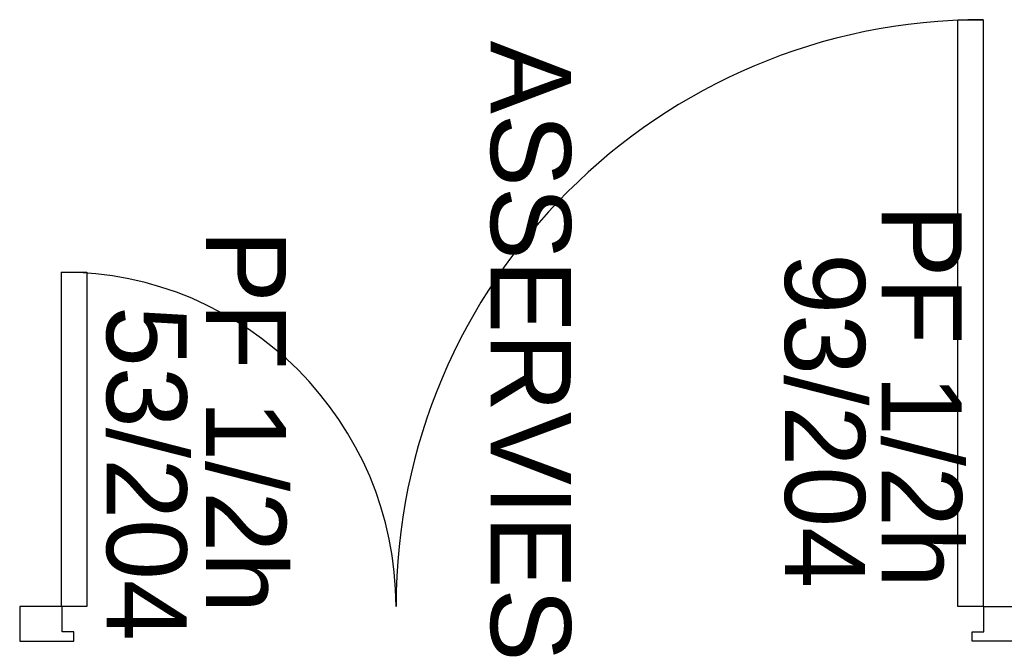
# Model space of a CAD drawing. Header units: millimetres. Extents: x -15 to 127, y -65 to 67.
# Tile 450 of 476: x 114.5526 to 114.7086, y 29.777 to 29.8756. Entities that reach past the tile are written whole.
import ezdxf

# ---------------------------------------------------------------- set-up
doc = ezdxf.new("R2010")
doc.units = ezdxf.units.MM
doc.header["$MEASUREMENT"] = 0
doc.layers.add('Calque 5', color=7, linetype='Continuous')
doc.styles.get("Standard").update_dxf_attribs({"font": 'BKANT.TTF'})

msp = doc.modelspace()

# ---------------------------------------------------------------- linework, layer by layer
at = {"layer": 'Calque 5', "color": 0}
for points in [[(114.70119, 29.87557), (114.70519, 29.87557), (114.70519, 29.78257), (114.70119, 29.78257), (114.70119, 29.87557)], [(114.70119, 29.87557), (114.70519, 29.87557), (114.70519, 29.78257), (114.70119, 29.78257), (114.70119, 29.87557)], [(114.55919, 29.83557), (114.56319, 29.83557), (114.56319, 29.78257), (114.55919, 29.78257), (114.55919, 29.83557)], [(114.55919, 29.83557), (114.56319, 29.83557), (114.56319, 29.78257), (114.55919, 29.78257), (114.55919, 29.83557)], [(114.55257, 29.78257), (114.55257, 29.77707), (114.56116, 29.77707), (114.56116, 29.77857), (114.55932, 29.77857), (114.55932, 29.78257), (114.55257, 29.78257)], [(114.55257, 29.78257), (114.55257, 29.77707), (114.56116, 29.77707), (114.56116, 29.77857), (114.55932, 29.77857), (114.55932, 29.78257), (114.55257, 29.78257)], [(114.71208, 29.78257), (114.71208, 29.77707), (114.70345, 29.77707), (114.70345, 29.77857), (114.7053, 29.77857), (114.7053, 29.78257), (114.71208, 29.78257)], [(114.71208, 29.78257), (114.71208, 29.77707), (114.70345, 29.77707), (114.70345, 29.77857), (114.7053, 29.77857), (114.7053, 29.78257), (114.71208, 29.78257)]]:
    msp.add_lwpolyline(points, dxfattribs=at)
for centre, radius, start, end in [((114.70519, 29.78257), 0.093, 90, 180), ((114.70519, 29.78257), 0.093, 90, 180), ((114.55919, 29.78257), 0.053, 0, 90), ((114.55919, 29.78257), 0.053, 0, 90)]:
    msp.add_arc(centre, radius, start, end, dxfattribs=at)

# ---------------------------------------------------------------- texts
at = {"layer": 'Calque 5', "color": 0, "char_height": 0.012678, "attachment_point": 1, "rotation": 270}
for s, insert, width in [('{\\fArial|b0|i0|c0|p34;\\W0.98;ASSERVIES}', (114.63989, 29.87223), 0.1058333), ('{\\fArial|b0|i0|c0|p34;\\W0.98;ASSERVIES}', (114.63989, 29.87223), 0.1058333), ('{\\fArial|b0|i0|c0|p34;\\W0.98;PF 1/2h}', (114.70183, 29.84629), 0.0705556), ('{\\fArial|b0|i0|c0|p34;\\W0.98;PF 1/2h}', (114.70183, 29.84629), 0.0705556), ('{\\fArial|b0|i0|c0|p34;\\W0.98;PF 1/2h}', (114.59478, 29.84229), 0.0705556), ('{\\fArial|b0|i0|c0|p34;\\W0.98;PF 1/2h}', (114.59478, 29.84229), 0.0705556), ('{\\fArial|b0|i0|c0|p34;\\W0.98;93/204}', (114.68649, 29.83856), 0.0529167), ('{\\fArial|b0|i0|c0|p34;\\W0.98;93/204}', (114.68649, 29.83856), 0.0529167), ('{\\fArial|b0|i0|c0|p34;\\W0.98;53/204}', (114.57903, 29.8302), 0.0529167), ('{\\fArial|b0|i0|c0|p34;\\W0.98;53/204}', (114.57903, 29.8302), 0.0529167)]:
    msp.add_mtext(s, dxfattribs=dict(at, insert=insert, width=width))

doc.saveas('drawing.dxf')
